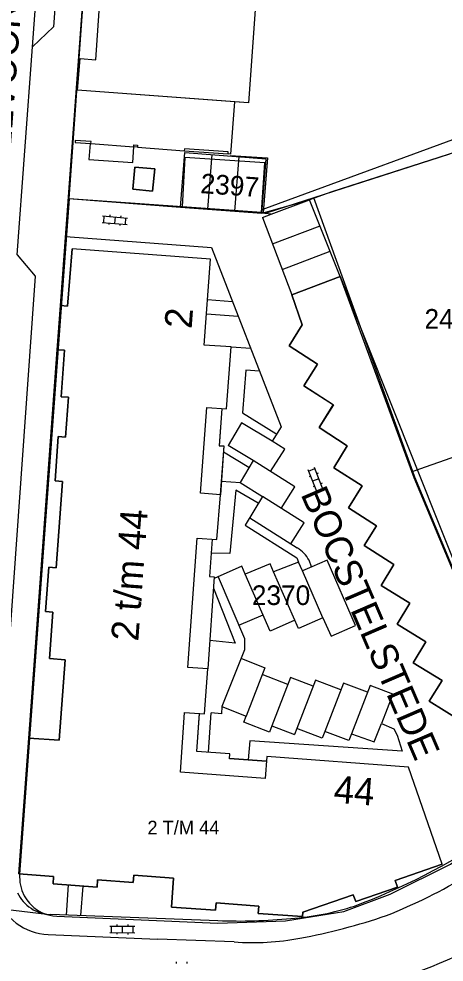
# Model space of a CAD drawing. Extents: x 148816 to 151297, y 399515 to 402500.
# Drawn here: x 151009.2 to 151048.2, y 399811.1 to 399897.5 of the extents above; entities that cross this region are included whole.
import ezdxf

# ---------------------------------------------------------------- set-up
doc = ezdxf.new("R2010")
doc.units = 0
for name, color, linetype in [('B01 Hoofdgebouw  [T] Norm', 7, 'Continuous'), ('B01 hoofgebouw', 7, 'Continuous'), ('B02 Bijgebouw  [T] Norm', 7, 'Continuous'), ('G01 perceelsgrens', 7, 'Continuous'), ('S02 Open verharding  Norm', 7, 'Continuous'), ('T04 Haag heg  [D] Gem', 7, 'Continuous'), ('V00 Kant verharding algemeen  [T] Norm', 7, 'Continuous'), ('V00 Kant verharding algemeen secundair  [T] Gem', 7, 'Continuous'), ('Z01 perceelnummer', 7, 'Continuous'), ('Z02 huisnummer', 7, 'Continuous'), ('Z02 Huisnummer  [Tekst] Norm', 7, 'Continuous'), ('Z06 straatnaam', 7, 'Continuous')]:
    doc.layers.add(name, color=color, linetype=linetype)

msp = doc.modelspace()

# ---------------------------------------------------------------- linework, layer by layer
at = {"layer": 'B01 Hoofdgebouw  [T] Norm'}
for p, q in [((151015.825, 399886.028), (151019.756, 399885.743)), ((151020.091, 399885.714), (151024.388, 399885.378)), ((151013.68, 399871.14), (151014.1, 399876.4)), ((151026.79, 399875.44), (151014.1, 399876.4)), ((151026.21, 399867.57), (151026.79, 399875.44)), ((151034.24, 399872.17), (151038.69, 399873.85)), ((151038.69, 399873.85), (151051.264, 399842.318)), ((151035.21, 399869.43), (151034.24, 399872.17)), ((151012.74, 399867.15), (151013.05, 399871.2)), ((151013.05, 399871.2), (151013.68, 399871.14)), ((151034.02, 399867.5), (151035.21, 399869.43)), ((151028.68, 399867.4), (151026.21, 399867.57)), ((151028.27, 399861.72), (151028.68, 399867.4)), ((151036.6, 399865.83), (151034.02, 399867.5)), ((151013.41, 399867.1), (151012.74, 399867.15)), ((151013.11, 399862.84), (151013.41, 399867.1)), ((151035.36, 399863.83), (151036.6, 399865.83)), ((151038.06, 399862.09), (151035.36, 399863.83)), ((151013.77, 399862.79), (151013.11, 399862.84)), ((151013.5, 399859.14), (151013.77, 399862.79)), ((151025.88, 399854.01), (151026.46, 399861.85)), ((151026.46, 399861.85), (151028.27, 399861.72)), ((151036.75, 399860.01), (151038.06, 399862.09)), ((151039.34, 399858.34), (151036.75, 399860.01)), ((151012.54, 399855.13), (151012.82, 399859.19)), ((151012.82, 399859.19), (151013.5, 399859.14)), ((151038.1, 399856.34), (151039.34, 399858.34)), ((151040.69, 399854.68), (151038.1, 399856.34)), ((151013.21, 399855.09), (151012.54, 399855.13)), ((151012.63, 399847.17), (151013.21, 399855.09)), ((151039.44, 399852.68), (151040.69, 399854.68)), ((151027.71, 399853.87), (151025.88, 399854.01)), ((151027.39, 399849.75), (151027.71, 399853.87)), ((151042.01, 399851.01), (151039.44, 399852.68)), ((151040.89, 399849.21), (151042.01, 399851.01)), ((151024.72, 399838.05), (151025.58, 399849.89)), ((151025.58, 399849.89), (151027.39, 399849.75)), ((151043.6, 399847.47), (151040.89, 399849.21)), ((151011.66, 399843.17), (151011.96, 399847.22)), ((151011.96, 399847.22), (151012.63, 399847.17)), ((151042.45, 399845.54), (151043.6, 399847.47)), ((151045.08, 399843.94), (151042.45, 399845.54)), ((151012.33, 399843.12), (151011.66, 399843.17)), ((151043.92, 399842), (151045.08, 399843.94)), ((151012.02, 399838.86), (151012.33, 399843.12)), ((151046.53, 399840.38), (151043.92, 399842)), ((151045.38, 399838.48), (151046.53, 399840.38)), ((151013.47, 399838.75), (151012.02, 399838.86)), ((151012.92, 399831.38), (151013.47, 399838.75)), ((151026.55, 399837.93), (151024.72, 399838.05)), ((151048.04, 399836.86), (151045.38, 399838.48)), ((151026.23, 399833.79), (151026.55, 399837.93)), ((151046.86, 399834.95), (151048.04, 399836.86)), ((151049.61, 399833.26), (151046.86, 399834.95)), ((151024.03, 399828.45), (151024.42, 399833.93)), ((151024.42, 399833.93), (151026.23, 399833.79)), ((151009.22, 399819.13), (151010.14, 399831.58)), ((151010.14, 399831.58), (151012.92, 399831.38)), ((151031.97, 399829.88), (151031.8, 399827.88)), ((151044.95, 399828.91), (151031.97, 399829.88)), ((151048.03, 399820.02), (151044.95, 399828.91)), ((151031.8, 399827.88), (151024.03, 399828.45)), ((151048.03, 399820.02), (151043.74, 399818.54)), ((151012.4, 399818.89), (151009.22, 399819.13)), ((151019.76, 399819.03), (151019.7, 399818.36)), ((151023.4, 399818.75), (151019.76, 399819.03)), ((151012.35, 399818.22), (151012.4, 399818.89)), ((151016.39, 399817.93), (151012.35, 399818.22)), ((151016.44, 399818.59), (151016.39, 399817.93)), ((151019.7, 399818.36), (151016.44, 399818.59)), ((151023.21, 399816.09), (151023.4, 399818.75)), ((151043.74, 399818.54), (151043.95, 399817.92)), ((151043.95, 399817.92), (151040.11, 399816.6)), ((151027.31, 399816.47), (151027.26, 399815.8)), ((151031.22, 399816.18), (151027.31, 399816.47)), ((151039.89, 399817.23), (151035.27, 399815.64)), ((151040.11, 399816.6), (151039.89, 399817.23)), ((151027.26, 399815.8), (151023.21, 399816.09)), ((151031.17, 399815.51), (151031.22, 399816.18)), ((151035.22, 399815.22), (151031.17, 399815.51)), ((151035.27, 399815.64), (151035.22, 399815.22))]:
    msp.add_line(p, q, dxfattribs=at)
for points in [[(151030.168, 399913.31), (151028.667, 399913.821), (151028.549, 399912.184), (151031.875, 399911.944), (151030.273, 399889.764)], [(151030.273, 399889.764), (151014.604, 399890.911), (151014.846, 399893.82), (151016.271, 399893.701), (151016.59, 399898.18)], [(151028.988, 399889.859), (151028.637, 399885.066), (151028.411, 399885.083)], [(151014.392, 399886.312), (151014.381, 399886.131), (151015.825, 399886.028), (151015.838, 399886.209), (151014.392, 399886.312)], [(151015.744, 399886.034), (151015.646, 399884.563), (151019.666, 399884.295), (151019.762, 399885.742)], [(151020.091, 399885.714), (151019.756, 399885.743), (151019.767, 399885.92), (151020.103, 399885.899), (151020.091, 399885.714)], [(151021.678, 399883.707), (151019.866, 399883.877), (151019.676, 399881.853), (151021.487, 399881.682), (151021.678, 399883.707)]]:
    msp.add_lwpolyline(points, dxfattribs=at)
msp.add_lwpolyline([(151024.397, 399885.559), (151024.388, 399885.378), (151028.411, 399885.083), (151028.418, 399885.264)], close=True, dxfattribs=at)
at = {"layer": 'B01 hoofgebouw'}
for points in [[(151031.875, 399911.944), (151030.273, 399889.764), (151028.988, 399889.859), (151014.604, 399890.911), (151014.846, 399893.82), (151016.271, 399893.701), (151016.59, 399898.18)], [(151019.676, 399881.853), (151019.866, 399883.877), (151021.678, 399883.707), (151021.487, 399881.682), (151019.676, 399881.853)], [(151014.101, 399876.4), (151013.681, 399871.14), (151013.051, 399871.2), (151012.741, 399867.15), (151013.411, 399867.1), (151013.111, 399862.84), (151013.771, 399862.79), (151013.501, 399859.14), (151012.821, 399859.19), (151012.541, 399855.13), (151013.211, 399855.09), (151012.631, 399847.17), (151011.961, 399847.22), (151011.661, 399843.17), (151012.331, 399843.12), (151012.021, 399838.86), (151013.471, 399838.75), (151012.921, 399831.38), (151010.141, 399831.58), (151009.221, 399819.13), (151012.401, 399818.89), (151012.351, 399818.22), (151016.391, 399817.93), (151016.441, 399818.59), (151019.701, 399818.36), (151019.761, 399819.03), (151023.401, 399818.75), (151023.211, 399816.09), (151027.261, 399815.8), (151027.311, 399816.47), (151031.221, 399816.18), (151031.171, 399815.51), (151035.221, 399815.22), (151035.271, 399815.64), (151039.891, 399817.23), (151040.111, 399816.6), (151043.951, 399817.92), (151043.741, 399818.54), (151048.031, 399820.02), (151044.951, 399828.91), (151031.971, 399829.88), (151031.801, 399827.88), (151024.031, 399828.45), (151024.421, 399833.93), (151026.231, 399833.79), (151026.551, 399837.93), (151024.721, 399838.05), (151025.581, 399849.89), (151027.391, 399849.75), (151027.711, 399853.87)], [(151027.711, 399853.87), (151025.881, 399854.01), (151026.461, 399861.85), (151028.271, 399861.72), (151028.681, 399867.4), (151026.211, 399867.57), (151026.791, 399875.44), (151014.101, 399876.4)], [(151038.691, 399873.85), (151034.241, 399872.17), (151035.211, 399869.43), (151034.021, 399867.5), (151036.601, 399865.83), (151035.361, 399863.83), (151038.061, 399862.09), (151036.751, 399860.01), (151039.341, 399858.34), (151038.101, 399856.34), (151040.691, 399854.68), (151039.441, 399852.68), (151042.011, 399851.01), (151040.891, 399849.21), (151043.601, 399847.47), (151042.451, 399845.54), (151045.081, 399843.94), (151043.921, 399842), (151046.531, 399840.38), (151045.381, 399838.48), (151048.041, 399836.86), (151046.861, 399834.95), (151049.611, 399833.26)], [(151045.488, 399855.414), (151038.691, 399873.85)], [(151027.836, 399861.721), (151027.595, 399858.359), (151028.015, 399858.329), (151027.711, 399853.87)], [(151057.481, 399826.73), (151045.488, 399855.414)], [(151026.953, 399849.781), (151026.708, 399846.385), (151027.144, 399846.354), (151026.551, 399837.93)], [(151031.941, 399829.443), (151028.549, 399829.688), (151028.582, 399830.135), (151025.534, 399830.356), (151025.787, 399833.86)]]:
    msp.add_lwpolyline(points, dxfattribs=at)
at = {"layer": 'B02 Bijgebouw  [T] Norm'}
for p, q in [((151027.835, 399861.72), (151027.595, 399858.36)), ((151027.595, 399858.36), (151028.015, 399858.33)), ((151028.015, 399858.33), (151027.695, 399853.87)), ((151026.95, 399849.78), (151026.71, 399846.385)), ((151027.145, 399846.355), (151026.54, 399837.93)), ((151026.71, 399846.385), (151027.145, 399846.355)), ((151025.535, 399830.355), (151025.782, 399833.825)), ((151028.58, 399830.135), (151025.535, 399830.355)), ((151028.55, 399829.69), (151028.58, 399830.135)), ((151031.933, 399829.446), (151028.55, 399829.69))]:
    msp.add_line(p, q, dxfattribs=at)
at = {"layer": 'G01 perceelsgrens'}
for points in [[(151013.82, 399880.97), (151016.466, 399917.888)], [(151031.465, 399879.717), (151031.774, 399884.253), (151024.456, 399884.761), (151024.21, 399880.232)], [(151048.715, 399885.066), (151036.28, 399881.06)], [(151013.82, 399880.97), (151009.29, 399819.11), (151009.304, 399818.362), (151009.495, 399817.618), (151009.72, 399817.118), (151009.954, 399816.746), (151010.19, 399816.45), (151010.594, 399816.061), (151010.939, 399815.814), (151011.305, 399815.602), (151011.791, 399815.417)], [(151024.21, 399880.232), (151013.82, 399880.97)], [(151036.28, 399881.06), (151031.98, 399879.68), (151031.465, 399879.717)], [(151045.342, 399855.999), (151036.28, 399881.06)], [(151031.465, 399879.717), (151024.21, 399880.232)], [(151073.435, 399840.579), (151055.295, 399859.486), (151045.342, 399855.999)], [(151057.68, 399826.5), (151045.53, 399855.48), (151045.342, 399855.999)], [(151011.791, 399815.417), (151012.332, 399815.283), (151012.71, 399815.25), (151027.46, 399814.61), (151033.68, 399814.85), (151039.01, 399815.68), (151043.27, 399817.29), (151048.81, 399820.03), (151053.09, 399822.95), (151057.68, 399826.5)], [(151011.791, 399815.417), (151000, 399816.83)]]:
    msp.add_lwpolyline(points, dxfattribs=at)
at = {"layer": 'S02 Open verharding  Norm'}
for p, q in [((151017.564, 399879.503), (151017.551, 399879.353)), ((151016.848, 399878.815), (151019.139, 399878.605)), ((151016.903, 399879.413), (151019.194, 399879.203)), ((151016.998, 399878.802), (151017.053, 399879.399)), ((151017.496, 399878.756), (151017.482, 399878.607)), ((151018.048, 399879.308), (151017.994, 399878.71)), ((151018.491, 399878.665), (151018.478, 399878.515)), ((151018.56, 399879.411), (151018.546, 399879.262)), ((151018.989, 399878.619), (151019.044, 399879.216)), ((151035.736, 399856.173), (151036.582, 399854.034)), ((151035.791, 399856.034), (151036.349, 399856.254)), ((151036.294, 399856.394), (151037.14, 399854.255)), ((151035.975, 399855.569), (151035.836, 399855.514)), ((151036.717, 399855.324), (151036.159, 399855.104)), ((151036.673, 399855.844), (151036.533, 399855.789)), ((151036.343, 399854.639), (151036.203, 399854.584)), ((151036.527, 399854.174), (151037.085, 399854.394)), ((151037.04, 399854.914), (151036.901, 399854.859)), ((151017.558, 399814.359), (151019.858, 399814.343)), ((151017.704, 399813.758), (151017.708, 399814.358)), ((151018.209, 399814.505), (151018.208, 399814.355)), ((151018.708, 399814.351), (151018.704, 399813.751)), ((151019.209, 399814.497), (151019.208, 399814.347)), ((151019.704, 399813.744), (151019.708, 399814.344)), ((151017.554, 399813.759), (151019.854, 399813.743)), ((151018.204, 399813.755), (151018.203, 399813.605)), ((151019.204, 399813.747), (151019.203, 399813.597)), ((151023.665, 399810.94), (151023.668, 399811.09)), ((151024.664, 399810.919), (151024.668, 399811.069))]:
    msp.add_line(p, q, dxfattribs=at)
at = {"layer": 'T04 Haag heg  [D] Gem'}
for p, q in [((151058.519, 399888.224), (151037.917, 399881.601)), ((151037.917, 399881.601), (151035.889, 399880.875))]:
    msp.add_line(p, q, dxfattribs=at)
msp.add_lwpolyline([(151028.608, 399884.935), (151032.035, 399884.719), (151031.636, 399879.692), (151035.889, 399880.875)], dxfattribs=at)
at = {"layer": 'V00 Kant verharding algemeen  [T] Norm'}
for p, q in [((151013.05, 399871.2), (151016.501, 399918.638)), ((151024.056, 399880.217), (151024.442, 399885.216)), ((151024.442, 399885.216), (151031.893, 399884.641)), ((151031.507, 399879.641), (151031.893, 399884.641)), ((151013.811, 399881.009), (151024.056, 399880.217)), ((151032.373, 399879.574), (151035.889, 399880.875)), ((151038.69, 399873.85), (151035.889, 399880.875)), ((151032.373, 399879.574), (151031.507, 399879.641)), ((151013.515, 399877.514), (151026.899, 399876.503)), ((151026.899, 399876.503), (151033.275, 399860.078)), ((151026.518, 399871.746), (151028.804, 399871.578)), ((151026.42, 399870.422), (151029.338, 399870.207)), ((151028.68, 399867.407), (151030.48, 399867.277)), ((151010.14, 399831.58), (151012.74, 399867.15)), ((151029.643, 399860.458), (151028.42, 399858.374)), ((151032.462, 399858.758), (151029.643, 399860.458)), ((151033.275, 399860.078), (151032.462, 399858.758)), ((151030.693, 399857.003), (151028.42, 399858.374)), ((151030.311, 399856.37), (151027.975, 399857.779)), ((151030.693, 399857.003), (151029.517, 399854.999)), ((151027.784, 399855.106), (151029.555, 399854.975)), ((151029.517, 399854.999), (151031.549, 399853.705)), ((151031.549, 399853.705), (151029.974, 399851.064)), ((151029.974, 399851.064), (151034.698, 399848.095)), ((151032.256, 399847.534), (151029.984, 399846.591)), ((151032.57, 399846.818), (151032.256, 399847.534)), ((151034.876, 399847.689), (151032.57, 399846.818)), ((151034.698, 399848.095), (151034.876, 399847.689)), ((151036.073, 399847.253), (151035.841, 399847.867)), ((151029.67, 399847.307), (151027.133, 399846.193)), ((151029.984, 399846.591), (151029.67, 399847.307)), ((151027.511, 399846.341), (151029.899, 399840.706)), ((151027.069, 399845.295), (151029.061, 399840.274)), ((151029.899, 399840.706), (151029.899, 399839.665)), ((151029.061, 399840.274), (151026.726, 399840.517)), ((151029.899, 399839.665), (151027.842, 399834.459)), ((151026.609, 399830.277), (151026.852, 399833.875)), ((151027.798, 399833.811), (151026.852, 399833.875)), ((151027.842, 399834.459), (151027.798, 399833.811)), ((151027.842, 399834.459), (151030.077, 399833.597)), ((151029.854, 399833.02), (151030.077, 399833.597)), ((151032.198, 399832.114), (151029.854, 399833.02)), ((151041.793, 399831.244), (151042.471, 399832.915)), ((151042.471, 399832.915), (151043.614, 399832.408)), ((151032.421, 399832.693), (151032.198, 399832.114)), ((151032.421, 399832.693), (151034.503, 399831.89)), ((151034.723, 399832.46), (151034.503, 399831.89)), ((151037.046, 399831.563), (151034.723, 399832.46)), ((151037.286, 399832.188), (151037.046, 399831.563)), ((151039.481, 399831.343), (151037.286, 399832.188)), ((151039.721, 399831.968), (151039.481, 399831.343)), ((151039.721, 399831.968), (151041.793, 399831.244)), ((151043.614, 399832.408), (151043.918, 399831.849)), ((151030.408, 399831.337), (151030.238, 399829.568)), ((151044.376, 399830.377), (151030.408, 399831.337)), ((151043.918, 399831.849), (151044.376, 399830.377)), ((151013.741, 399818.12), (151013.543, 399815.36)), ((151015.072, 399818.025), (151014.876, 399815.31)), ((151023.45, 399815.004), (151027.47, 399814.86)), ((151028.96, 399812.91), (151021.937, 399813.165))]:
    msp.add_line(p, q, dxfattribs=at)
for points in [[(151010.473, 399894.905), (151013.596, 399937.273)], [(151013.596, 399937.273), (151015.193, 399935.222), (151012.409, 399896.713), (151010.473, 399894.906)], [(151009.068, 399875.844), (151010.473, 399894.905)], [(151031.535, 399880), (151054.187, 399888.309)], [(151009.068, 399875.844), (151010.723, 399873.891), (151008.356, 399840.684), (151006.457, 399839.016)], [(151031.296, 399865.177), (151030.024, 399865.282), (151029.717, 399861.362), (151032.792, 399859.469)], [(151031.168, 399853.096), (151029.11, 399854.288), (151028.578, 399848.474), (151026.861, 399848.527)], [(151030.4, 399851.742), (151034.749, 399849.009)], [(151036.104, 399847.267), (151035.23, 399846.883), (151034.876, 399847.689)], [(151023.449, 399814.99), (151012.139, 399815.412)], [(151011.913, 399813.581), (151021.937, 399813.152)]]:
    msp.add_lwpolyline(points, dxfattribs=at)
for centre, radius, start, end in [((151032.815, 399846.066), 3.521, 30.75336, 56.68235), ((151024.244, 399862.553), 50.795, 291.58401, 310.55479), ((151018.096, 399874.541), 62.327, 290.5755, 303.50403), ((151012.444, 399819.097), 3.76, 207.00327, 235.91406), ((151012.137, 399818.822), 5.246, 198.56485, 267.55264), ((151012.268, 399818.948), 3.539, 236.92663, 267.90967), ((151032.632, 399838.602), 23.592, 273.73904, 288.19963), ((151029.406, 399862.334), 47.514, 267.66496, 275.75466), ((151024.689, 399868.976), 56.672, 280.48311, 288.77627), ((151030.731, 399835.275), 22.435, 265.47348, 280.97024), ((151025.457, 399864.781), 58.288, 284.14397, 296.3741)]:
    msp.add_arc(centre, radius, start, end, dxfattribs=at)
at = {"layer": 'V00 Kant verharding algemeen secundair  [T] Gem'}
for p, q in [((151026.548, 399880.024), (151026.934, 399885.023)), ((151029.041, 399879.832), (151029.427, 399884.831)), ((151024.056, 399880.217), (151031.507, 399879.641)), ((151031.561, 399879.267), (151032.373, 399879.574)), ((151031.561, 399879.267), (151034.24, 399872.17)), ((151032.474, 399876.847), (151036.838, 399878.495)), ((151033.357, 399874.508), (151037.764, 399876.172)), ((151033.605, 399858.039), (151032.462, 399858.758)), ((151032.313, 399855.984), (151033.605, 399858.039)), ((151034.522, 399854.595), (151030.693, 399857.003)), ((151033.278, 399852.617), (151034.522, 399854.595)), ((151035.378, 399851.297), (151031.549, 399853.705)), ((151034.168, 399849.374), (151035.378, 399851.297)), ((151034.858, 399841.603), (151032.57, 399846.818)), ((151037.112, 399842.592), (151035.23, 399846.883)), ((151032.272, 399841.376), (151029.984, 399846.591)), ((151029.389, 399841.908), (151031.623, 399842.855)), ((151034.524, 399842.364), (151032.272, 399841.376)), ((151037.112, 399842.592), (151034.858, 399841.603)), ((151029.592, 399838.889), (151031.781, 399838.024)), ((151031.781, 399838.024), (151030.077, 399833.597)), ((151033.88, 399836.483), (151031.535, 399837.386)), ((151034.125, 399837.12), (151032.421, 399832.693)), ((151036.208, 399836.318), (151034.125, 399837.12)), ((151036.427, 399836.887), (151034.723, 399832.46)), ((151038.75, 399835.993), (151036.427, 399836.887)), ((151038.99, 399836.615), (151037.286, 399832.188)), ((151041.185, 399835.77), (151038.99, 399836.615)), ((151041.425, 399836.395), (151039.721, 399831.968)), ((151043.503, 399835.595), (151041.425, 399836.395)), ((151043.503, 399835.595), (151042.471, 399832.915))]:
    msp.add_line(p, q, dxfattribs=at)
msp.add_lwpolyline([(151037.112, 399842.592), (151037.852, 399840.906), (151040.104, 399841.894), (151037.482, 399847.871), (151036.104, 399847.267)], dxfattribs=at)

# ---------------------------------------------------------------- texts
at = {"layer": 'Z01 perceelnummer'}
msp.add_text('2397', height=1.8, rotation=356.01712, dxfattribs=at).set_placement((151025.834, 399881.498))
for s, p in [('2427', (151046.424, 399869.073)), ('2370', (151030.588, 399843.763))]:
    msp.add_text(s, height=1.8, dxfattribs=at).set_placement(p)
at = {"layer": 'Z02 huisnummer'}
for s, rotation, p in [('2', 85.8123, (151025.063, 399869.025)), ('2 t/m 44', 85.8123, (151020.168, 399840.398)), ('44', 355.69799, (151038.038, 399825.665))]:
    msp.add_text(s, height=2.5, rotation=rotation, dxfattribs=at).set_placement(p)
at = {"layer": 'Z02 Huisnummer  [Tekst] Norm'}
msp.add_text('2 T/M 44', height=1.25, dxfattribs=at).set_placement((151021.012, 399822.75))
at = {"layer": 'Z06 straatnaam'}
for s, rotation, p in [('DR. VAN HELVOORTSTRAAT', 85.75514, (151007.182, 399868.15)), ('BOCSTELSTEDE', 293.25876, (151035.034, 399853.927))]:
    msp.add_text(s, height=2.5, rotation=rotation, dxfattribs=at).set_placement(p)

doc.saveas('drawing.dxf')
